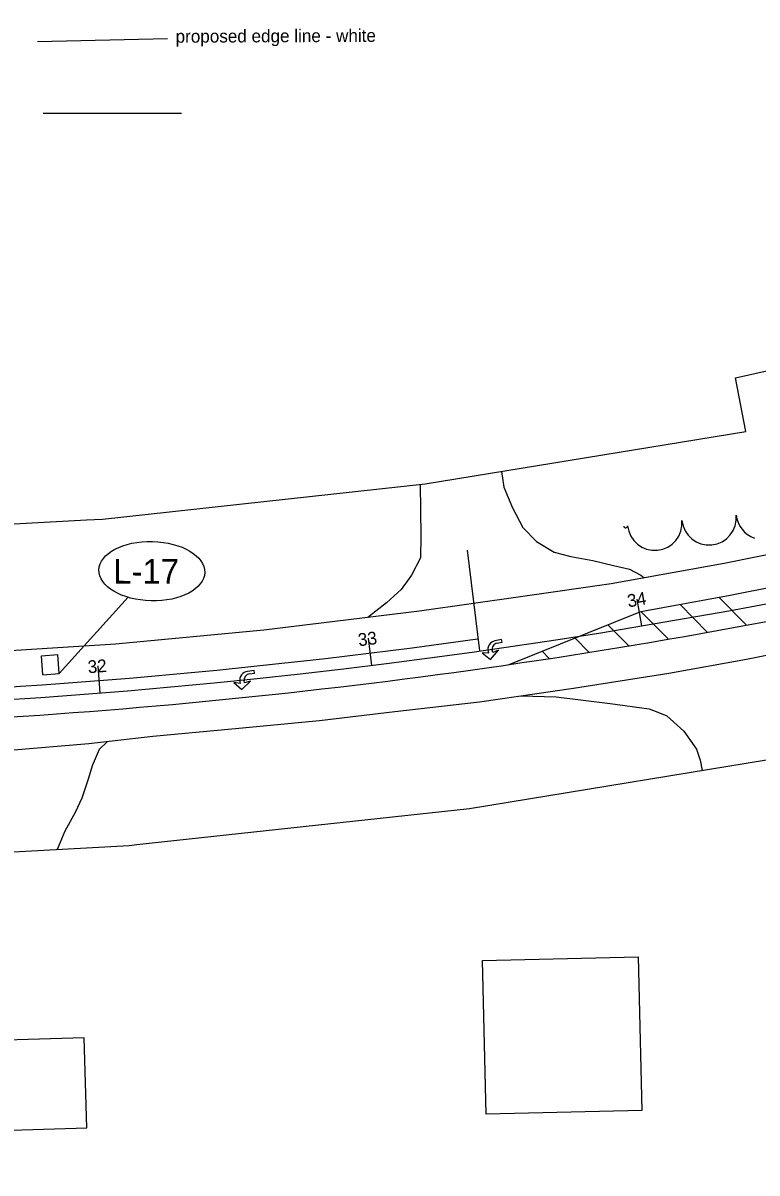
# Model space of a CAD drawing. Extents: x -2233 to 187241, y 4582 to 150524.
# Drawn here: x 103332 to 103601, y 58195.9 to 58617.2 of the extents above; entities that cross this region are included whole.
import ezdxf

# ---------------------------------------------------------------- set-up
doc = ezdxf.new("R2010")
doc.units = 0
for name, color, linetype in [('BLDG', 7, 'Continuous'), ('GE_X_CL_100', 7, 'Continuous'), ('GE_X_CL_20', 7, 'Continuous'), ('GE_X_CL_2000', 7, 'Continuous'), ('GE_X_CL_50', 7, 'Continuous'), ('PM_P_Cells', 7, 'Continuous'), ('PM_P_Channelizing_Line', 7, 'Continuous'), ('PM_P_Dotted_Line', 7, 'Continuous'), ('PM_P_Edge_Line', 7, 'Continuous'), ('PM_P_Text', 7, 'Continuous'), ('PM_P_Transverse_Line', 7, 'Continuous'), ('PM_X_CL_Double_Solid', 7, 'Continuous'), ('PV_X_Driveway', 7, 'Continuous'), ('ROAD', 7, 'Continuous'), ('RW_X_Fee_RW', 7, 'Continuous'), ('SC_Scratch2', 7, 'Continuous'), ('SG_P_Detection', 7, 'Continuous'), ('SH_Data', 7, 'Continuous'), ('TREES', 7, 'Continuous')]:
    doc.layers.add(name, color=color, linetype=linetype)

msp = doc.modelspace()

# ---------------------------------------------------------------- linework, layer by layer
at = {"layer": 'BLDG'}
for points in [[(103500.42, 58273.78), (103557.45, 58275.1), (103558.76, 58218.78), (103501.73, 58217.46)], [(103286.01, 58195.87), (103320.03, 58196.88), (103319.61, 58211.34), (103355.42, 58212.39), (103354.45, 58245.4), (103284.62, 58243.35)]]:
    msp.add_lwpolyline(points, close=True, dxfattribs=at)
at = {"layer": 'GE_X_CL_100'}
for p, q in [((103558.71, 58396.31), (103557.05, 58406.17)), ((103459.76, 58381.87), (103458.54, 58391.8)), ((103360.28, 58371.77), (103359.49, 58381.74))]:
    msp.add_line(p, q, dxfattribs=at)
at = {"layer": 'GE_X_CL_20'}
msp.add_arc((103178.49, 60656.39), 2291.85, 271.61534, 297.032, dxfattribs=at)
at = {"layer": 'GE_X_CL_2000'}
msp.add_arc((103178.49, 60656.39), 2291.85, 271.61534, 297.032, dxfattribs=at)
at = {"layer": 'GE_X_CL_50'}
for p, q in [((103558.71, 58396.31), (103557.88, 58401.24)), ((103459.76, 58381.87), (103459.15, 58386.83)), ((103360.28, 58371.77), (103359.89, 58376.75))]:
    msp.add_line(p, q, dxfattribs=at)
at = {"layer": 'PM_P_Cells'}
for p, q in [((103507.36, 58391.37), (103504.93, 58390.87)), ((103505.74, 58390.01), (103507.56, 58390.39)), ((103507.56, 58390.39), (103507.36, 58391.37)), ((103500.21, 58386.48), (103500.21, 58386.48)), ((103502.54, 58386.28), (103500.21, 58386.48)), ((103500.21, 58386.48), (103503.33, 58384.06)), ((103502.4, 58386.93), (103502.54, 58386.28)), ((103503.33, 58384.06), (103506.23, 58387.39)), ((103504.1, 58386.61), (103503.96, 58387.3)), ((103506.23, 58387.39), (103504.1, 58386.61)), ((103508.04, 58388.11), (103508.04, 58388.11)), ((103416.67, 58380.03), (103414.21, 58379.67)), ((103414.97, 58378.77), (103416.81, 58379.04)), ((103416.81, 58379.04), (103416.67, 58380.03)), ((103409.23, 58375.57), (103409.23, 58375.57)), ((103411.54, 58375.24), (103409.23, 58375.57)), ((103409.23, 58375.57), (103412.2, 58372.98)), ((103411.45, 58375.9), (103411.54, 58375.24)), ((103412.2, 58372.98), (103415.29, 58376.12)), ((103413.13, 58375.47), (103413.02, 58376.16)), ((103415.29, 58376.12), (103413.13, 58375.47)), ((103417.15, 58376.73), (103417.15, 58376.73))]:
    msp.add_line(p, q, dxfattribs=at)
for centre, radius, start, end in [((103505.6, 58387.65), 3.28, 101.7716, 192.6801), ((103506.21, 58387.76), 2.3, 101.7716, 191.7716), ((103414.69, 58376.42), 3.28, 98.2943, 189.2028), ((103415.3, 58376.5), 2.3, 98.2943, 188.2943)]:
    msp.add_arc(centre, radius, start, end, dxfattribs=at)
at = {"layer": 'PM_P_Channelizing_Line'}
msp.add_arc((103178.49, 60656.39), 2287.3, 271.61534, 278.042, dxfattribs=at)
at = {"layer": 'PM_P_Dotted_Line'}
msp.add_line((103339.43, 58584.21), (103390.06, 58584.21), dxfattribs=at)
at = {"layer": 'PM_P_Edge_Line'}
msp.add_line((103337.29, 58610.42), (103384.94, 58611.54), dxfattribs=at)
at = {"layer": 'PM_P_Transverse_Line'}
for p, q in [((103572.8, 58404.11), (103582.85, 58393.95)), ((103587.13, 58406.69), (103597.16, 58396.55)), ((103558.47, 58401.53), (103568.47, 58391.43)), ((103546.29, 58396.77), (103554, 58388.99)), ((103534.23, 58391.9), (103539.45, 58386.63)), ((103522.17, 58387.03), (103524.82, 58384.35))]:
    msp.add_line(p, q, dxfattribs=at)
at = {"layer": 'PM_X_CL_Double_Solid'}
msp.add_line((103510.11, 58382.16), (103557.74, 58401.39), dxfattribs=at)
msp.add_lwpolyline([(103639.75, 58417.15), (103591.14, 58407.41), (103557.74, 58401.39)], dxfattribs=at)
msp.add_arc((103178.5, 60657.41), 2299.29, 272.30706, 282.04395, dxfattribs=at)
at = {"layer": 'PV_X_Driveway'}
for points in [[(103507.37, 58452.93), (103508.16, 58447.13), (103511.35, 58439.54), (103515.14, 58432.4), (103520.15, 58427.24), (103526.67, 58423.29), (103532.74, 58421.78), (103540.78, 58420.26), (103548.37, 58418.44), (103554.28, 58417.07), (103558.38, 58414.94), (103559.55, 58413.91)], [(103477.48, 58448.15), (103477.82, 58429.37), (103477.66, 58421.32), (103474.33, 58414.94), (103470.53, 58409.63), (103465.22, 58404.77), (103461.28, 58401.74), (103458.31, 58399.38)], [(103514.48, 58370.71), (103527.39, 58370.31), (103547.12, 58367.88), (103561.38, 58365.91), (103564.56, 58364.7), (103567.9, 58363.33), (103574.12, 58357.71), (103578.83, 58351.19), (103580.19, 58347.09), (103580.88, 58343.39)], [(103362.93, 58354.02), (103359.91, 58351), (103357.33, 58345.08), (103355.97, 58340.52), (103353.54, 58333.23), (103351.11, 58327.92), (103347.32, 58321.09), (103345.5, 58316.69), (103344.47, 58314.42)]]:
    msp.add_lwpolyline(points, dxfattribs=at)
at = {"layer": 'ROAD'}
for points in [[(103637.3, 58428.9), (103588.89, 58419.2), (103547.51, 58411.74), (103515.1, 58407.04), (103477.29, 58401.7), (103420.29, 58394.73), (103365.86, 58389.66), (103321.56, 58386.78), (103293.08, 58384.91), (103235.45, 58382.12), (103126.17, 58379.16), (103095.59, 58378.8), (103080.81, 58381.1), (103069.89, 58386.09), (103062.93, 58391.35), (103055.38, 58398.19), (103035.63, 58429.95), (102935.98, 58573.91), (102867.66, 58678.31), (102808.51, 58765.03), (102746.03, 58853.95), (102718.48, 58895.99)], [(103245.8, 58347.35), (103327.17, 58350.85), (103356.15, 58353.22), (103379.58, 58355.97), (103408.49, 58358.63), (103440.63, 58361.68), (103468.3, 58364.98), (103499.28, 58368.52), (103533.71, 58373.47), (103568.7, 58379), (103597.08, 58384.09), (103630.69, 58390.83)]]:
    msp.add_lwpolyline(points, dxfattribs=at)
at = {"layer": 'RW_X_Fee_RW'}
msp.add_line((103596.83, 58467.54), (103593.08, 58487.18), dxfattribs=at)
for points in [[(103593.08, 58487.18), (103733.97, 58518.89), (103812.35, 58542), (103872.49, 58559.73), (104008.03, 58609.56)], [(103242.35, 58428.94), (103355.26, 58435.16), (103361.14, 58435.48), (103479.41, 58448.36), (103596.83, 58467.54)], [(103245.74, 58308.99), (103370.94, 58315.88), (103373.66, 58316.18), (103495.59, 58329.46), (103619.33, 58349.67)]]:
    msp.add_lwpolyline(points, dxfattribs=at)
at = {"layer": 'SC_Scratch2'}
msp.add_line((103499.42, 58387.13), (103494.84, 58424.11), dxfattribs=at)
at = {"layer": 'SG_P_Detection'}
for p, q in [((103338.77, 58385.39), (103344.76, 58385.81)), ((103345.25, 58378.83), (103344.76, 58385.81)), ((103339.26, 58378.41), (103338.77, 58385.39)), ((103339.26, 58378.41), (103345.25, 58378.83)), ((103339.84, 58370.23), (103339.84, 58370.23))]:
    msp.add_line(p, q, dxfattribs=at)
at = {"layer": 'SH_Data'}
msp.add_line((103370.52, 58406.79), (103345.25, 58378.83), dxfattribs=at)
msp.add_ellipse((103379.18, 58416.37), major_axis=(19.39, -0.49), ratio=0.560859, dxfattribs=at)
at = {"layer": 'TREES'}
for centre, radius, start, end in [((103583.4, 58435.97), 10, 185.6395, 5.6395), ((103603.3, 58437.93), 10, 185.6403, 251.225), ((103552.83, 58432.95), 0.711, 185.639, 5.639), ((103563.49, 58434), 10, 185.639, 5.639)]:
    msp.add_arc(centre, radius, start, end, dxfattribs=at)

# ---------------------------------------------------------------- texts
at = {"layer": 'GE_X_CL_50'}
for s, rotation, p in [('34', 9.5495, (103553.83, 58403.09)), ('33', 7.0496, (103455.04, 58388.84)), ('32', 4.5496, (103355.89, 58378.94))]:
    msp.add_text(s, height=4.68, rotation=rotation, dxfattribs=at).set_placement(p)
at = {"layer": 'PM_P_Text'}
msp.add_text('proposed edge line - white', height=4.68, rotation=0.25, dxfattribs=at).set_placement((103387.91, 58609.99))
at = {"layer": 'SH_Data'}
msp.add_text('L-17', height=9, rotation=359.8172, dxfattribs=at).set_placement((103365.05, 58411.85))

doc.saveas('drawing.dxf')
